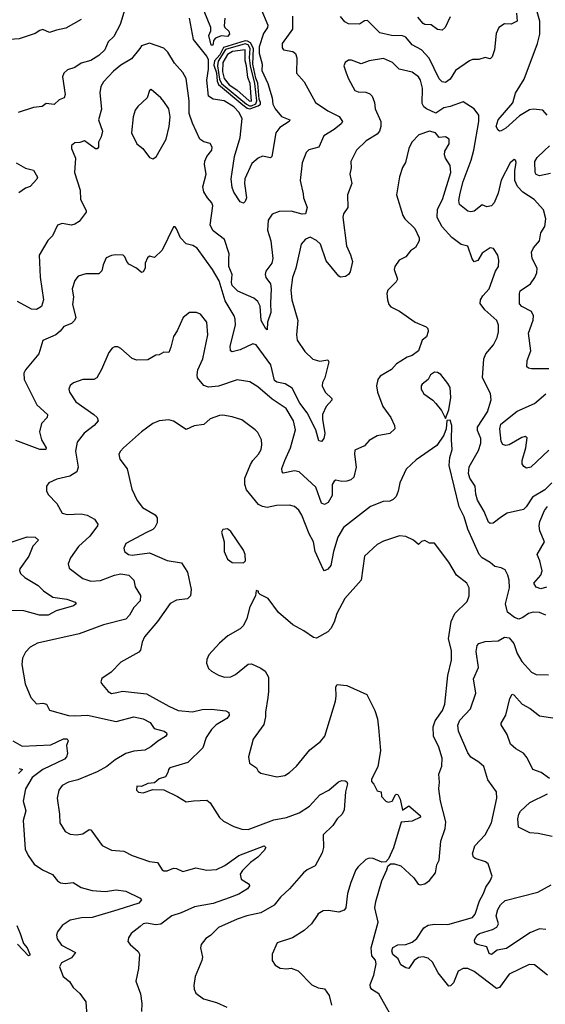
# Model space of a CAD drawing. Extents: x 2133461 to 2293071, y 753526 to 916327.
# Tile 306 of 459: x 2221629 to 2224932, y 885450 to 891635. Entities that reach past the tile are written whole.
import ezdxf

# ---------------------------------------------------------------- set-up
doc = ezdxf.new("R2010")
doc.units = 0

msp = doc.modelspace()

# ---------------------------------------------------------------- linework, layer by layer
at = {"layer": '0CON10XD'}
for points in [[(2222917.5, 891645), (2222913.6, 891596.4), (2222917.5, 891585), (2222942.9, 891562.9), (2222947.3, 891545), (2222935, 891528.5), (2222895, 891532.9), (2222860.1, 891519.9), (2222847.5, 891505), (2222843.8, 891483.8), (2222843.3, 891475), (2222833.1, 891475), (2222817.1, 891535), (2222829.1, 891565), (2222829.2, 891585), (2222769.3, 891735)], [(2222291.7, 891708.2), (2222260, 891605), (2222220.7, 891529.3), (2222185.6, 891495), (2222163.8, 891445), (2222125, 891410), (2222075, 891378.9), (2222015, 891362.7), (2221975, 891334.6), (2221929.9, 891320.1), (2221905, 891300), (2221897.3, 891275), (2221913.6, 891165), (2221907.5, 891145), (2221877.7, 891132.3), (2221845, 891102.2), (2221795, 891109.2), (2221770.8, 891089.2), (2221715.7, 891084.3), (2221618.3, 891051.7)], [(2223143.9, 891705), (2223188.8, 891601.2), (2223185.4, 891585), (2223161.8, 891548.2), (2223132.8, 891465), (2223133.4, 891425), (2223152.1, 891355), (2223151.1, 891315), (2223187.9, 891235), (2223215.5, 891145), (2223219.1, 891105), (2223233.6, 891075), (2223275, 891027.1), (2223325.7, 891005), (2223322, 890995), (2223263.3, 890956.8), (2223238.1, 890925), (2223214.3, 890775.7), (2223205, 890768), (2223155, 890777.3), (2223127.1, 890765), (2223087.9, 890732.1), (2223044.4, 890635), (2223041.9, 890605), (2223053.8, 890516.2), (2223045, 890493.8), (2223035, 890483.3), (2223015, 890490), (2222975, 890552.5), (2222965, 890580), (2222957.5, 890635), (2222978.8, 890775), (2223015.4, 890895), (2223026.6, 891015), (2223006.1, 891055), (2222975, 891088.1), (2222914, 891125), (2222844.7, 891134.7), (2222815.4, 891155.4), (2222804.7, 891255), (2222816, 891325), (2222815, 891383.3), (2222804.6, 891405), (2222720, 891510), (2222696.8, 891645)], [(2224752.2, 891675), (2224756.2, 891625), (2224717, 891607), (2224675, 891609.2), (2224639.2, 891585), (2224622.6, 891547.4), (2224612.2, 891445), (2224599.1, 891400.9), (2224585, 891390), (2224555, 891398), (2224515.4, 891384.6), (2224475, 891384.5), (2224455, 891377.5), (2224367.8, 891315), (2224335, 891261.9), (2224305, 891240), (2224284.5, 891244.5), (2224265, 891264), (2224202.9, 891392.9), (2224155, 891446.4), (2224096.2, 891476.2), (2224055, 891525.6), (2224035, 891534.3), (2223965, 891535.5), (2223892.2, 891552.2), (2223815, 891628.9), (2223795, 891626.9), (2223763.5, 891606.5), (2223695, 891609.2), (2223672.5, 891622.5), (2223644.7, 891654.7)], [(2224944.5, 891035), (2224916, 891066), (2224855, 891072.7), (2224832.3, 891067.7), (2224769.4, 891030.6), (2224685, 890953.8), (2224655, 890936.4), (2224645, 890934.3), (2224635, 890940.6), (2224624.4, 890964.4), (2224636.2, 891005), (2224727.7, 891112.3), (2224745, 891172.9), (2224798.6, 891261.4), (2224882.3, 891485), (2224897.5, 891545), (2224897.3, 891625), (2224880.4, 891685)], [(2222015, 891636.9), (2221917.9, 891582.1), (2221860.8, 891569.2), (2221815, 891553.8), (2221775, 891573.8), (2221755, 891568), (2221725, 891548), (2221625, 891514), (2221535, 891509.2), (2221465, 891527.5), (2221415, 891555.8), (2221386, 891585), (2221378, 891605), (2221382.5, 891655)], [(2223343.2, 891656.8), (2223342.7, 891575), (2223278.1, 891485), (2223278.3, 891458.3), (2223285.7, 891445.7), (2223345, 891435.8), (2223362.1, 891422.1), (2223370, 891395), (2223368.3, 891298.3), (2223415.8, 891245), (2223488.6, 891115), (2223565, 891062.3), (2223635.8, 891025.8), (2223656.9, 890995), (2223649.8, 890980.2), (2223605.6, 890945), (2223539.6, 890905), (2223508.6, 890835), (2223445, 890818.1), (2223428.9, 890801.1), (2223404.6, 890735), (2223391.4, 890625), (2223409.7, 890540.3), (2223411.9, 890515), (2223435.8, 890455), (2223425.6, 890414.4), (2223405, 890413.5), (2223335, 890432.1), (2223260.2, 890429.8), (2223215, 890413.1), (2223190, 890375), (2223186.2, 890313.8), (2223207.5, 890245), (2223220.4, 890135), (2223213.5, 890106.5), (2223176.5, 890055), (2223172.1, 890035), (2223175.5, 890015), (2223204.6, 889975), (2223209.7, 889945), (2223204.1, 889855), (2223208, 889795), (2223186.7, 889735), (2223185, 889687.5), (2223175, 889693.8), (2223145.5, 889745), (2223141.1, 889835), (2223126.2, 889865), (2223100.6, 889885), (2222999.6, 889929.6), (2222964.9, 889964.9), (2222959.4, 889985), (2222963.2, 890035), (2222942.9, 890085), (2222942.7, 890132.7), (2222945.5, 890165), (2222915, 890254.3), (2222845, 890308.1), (2222825.7, 890345), (2222842.2, 890465), (2222835.6, 890485), (2222808.2, 890515), (2222785, 890554.2), (2222779.1, 890585), (2222800, 890665), (2222790.4, 890725), (2222793.1, 890746.9), (2222805, 890776.2), (2222836, 890815), (2222838, 890835), (2222825, 890856.7), (2222785, 890867.1), (2222760, 890885), (2222714.1, 890984.1), (2222694, 891045), (2222694.6, 891125), (2222674.5, 891265), (2222655, 891302.5), (2222600.8, 891360.8), (2222560.2, 891430.2), (2222534, 891456), (2222445, 891488.1), (2222395, 891470), (2222383.3, 891453.3)], [(2224335, 891651.9), (2224302.5, 891585), (2224285, 891569.2), (2224255, 891572.5), (2224215, 891602.2), (2224175, 891605.6), (2224165, 891611.9), (2224131.8, 891651.8)], [(2223075, 891074.8), (2223127.1, 891092.9), (2223141.7, 891105), (2223143, 891115), (2223134.1, 891135), (2223125.9, 891235.9), (2223112.8, 891267.2), (2223094.2, 891355), (2223097.2, 891455), (2223079, 891489), (2223060.8, 891500.8), (2223045, 891502.2), (2222908.9, 891461.1), (2222885.6, 891414.4), (2222852.8, 891377.2), (2222848.7, 891348.7), (2222865, 891300.3), (2222869.6, 891249.6), (2222878.8, 891228.8), (2223030.5, 891100.5), (2223059.2, 891079.2), (2223075, 891074.8)], [(2223072.9, 891092.9), (2223085, 891093.2), (2223112.8, 891107.2), (2223118.4, 891125), (2223105.5, 891235), (2223078.8, 891345), (2223073.1, 891395), (2223077, 891455), (2223065, 891476.1), (2223045, 891482.4), (2222922.7, 891447.3), (2222876.7, 891375), (2222872, 891345), (2222885, 891261.4), (2222897.7, 891235), (2223055, 891103.3), (2223072.9, 891092.9)], [(2222383.3, 891453.3), (2222331.5, 891388.5), (2222265, 891350), (2222218.9, 891311.1), (2222155, 891245.4), (2222139.4, 891215), (2222131.4, 891175), (2222142.1, 891072.1), (2222124.6, 891005), (2222148.4, 890935), (2222141, 890899), (2222123.9, 890865), (2222124.5, 890835), (2222115, 890823.9), (2222105, 890823.9), (2222035, 890873.8), (2222006.9, 890863.1), (2221975, 890861.4), (2221954.4, 890845.6), (2221954.4, 890825), (2221978.8, 890765), (2221972.5, 890675), (2222007.9, 890565), (2222010.9, 890505), (2222046.6, 890436.6), (2222045.8, 890425), (2222001.9, 890368.1), (2221975, 890349.5), (2221954.5, 890344.5), (2221895, 890355.5), (2221866.2, 890343.8), (2221833.8, 890276.2), (2221805, 890247.1), (2221751.1, 890155), (2221757.3, 890017.3), (2221778.4, 889875), (2221766.4, 889833.6), (2221735, 889815.3), (2221703, 889817), (2221615, 889864.6)], [(2223085, 891123.8), (2223078.1, 891235), (2223062.5, 891272.5), (2223055, 891346), (2223045.6, 891375.6), (2223045.5, 891445), (2222966, 891435), (2222935, 891416.2), (2222904.8, 891365), (2222903, 891307), (2222913.6, 891265), (2222944.8, 891225), (2222994.2, 891194.2), (2223070.5, 891125), (2223085, 891123.8)], [(2224955, 889442.5), (2224845, 889441.1), (2224825.6, 889445.6), (2224816, 889455), (2224818.1, 889495), (2224841.5, 889555), (2224827.3, 889665), (2224855, 889747.5), (2224858.6, 889775), (2224845, 889800.8), (2224785, 889832.5), (2224770.3, 889850.3), (2224769.7, 889915), (2224775, 889932.5), (2224838.5, 889975), (2224867.1, 890015), (2224879.4, 890045), (2224881.1, 890075), (2224849.2, 890135), (2224845.4, 890175), (2224858.3, 890201.7), (2224896.5, 890245), (2224903.9, 890296.1), (2224929.1, 890335), (2224936.4, 890385), (2224921.5, 890441.5), (2224861.9, 890505), (2224791.2, 890551.2), (2224757, 890587), (2224741.1, 890625), (2224740, 890685), (2224748.6, 890738.6), (2224745, 890752.5), (2224736.1, 890756.1), (2224710.8, 890735), (2224655, 890626), (2224636.4, 890545), (2224610.5, 890485), (2224595, 890465.7), (2224565, 890460), (2224535, 890472), (2224485, 890432.9), (2224465, 890428.6), (2224445, 890432.5), (2224392, 890475), (2224388.8, 890498.8), (2224397.3, 890545), (2224415, 890617.5), (2224467.1, 890752.9), (2224484, 890815), (2224514.6, 890995), (2224514.4, 891035), (2224485, 891076), (2224415, 891118.6), (2224335, 891089.6), (2224295, 891081.8), (2224245, 891048.4), (2224185, 891075.5), (2224168.4, 891088.4), (2224157.6, 891107.6), (2224160.5, 891205), (2224146.8, 891255), (2224134.5, 891275), (2224096.2, 891305), (2224014.7, 891324.7), (2223971.4, 891365), (2223915, 891391.5), (2223825, 891376.2), (2223775, 891358.1), (2223715, 891380.8), (2223695, 891381.2), (2223675, 891366.7), (2223666, 891345), (2223680.9, 891300.9), (2223695, 891262.5), (2223735, 891190), (2223755, 891182.2), (2223805, 891179.6), (2223828.8, 891168.8), (2223843.9, 891153.9), (2223859.5, 891115), (2223863.1, 891075), (2223898, 890995), (2223899.5, 890965), (2223890.6, 890935), (2223874.4, 890915), (2223806.3, 890873.7), (2223745.5, 890814.5), (2223709.2, 890745), (2223712, 890705), (2223704.2, 890665), (2223715.8, 890605), (2223688, 890535), (2223690.8, 890455), (2223664.3, 890415), (2223660, 890395), (2223682.5, 890215), (2223708.5, 890158.5), (2223720.8, 890115), (2223705, 890050), (2223695, 890033.3), (2223677.3, 890022.7), (2223645, 890017.5), (2223635, 890024.3), (2223555, 890120.8), (2223520, 890225), (2223495, 890247.9), (2223455, 890268.5), (2223424.6, 890255.4), (2223396.9, 890225), (2223363.8, 890075), (2223342.3, 890015), (2223332.9, 889935), (2223339.1, 889875), (2223376.5, 889745), (2223368.1, 889655), (2223372.8, 889622.8), (2223421.2, 889551.2), (2223471.7, 889501.7), (2223515, 889490.8), (2223565, 889498), (2223570.8, 889485), (2223545.7, 889385), (2223531.4, 889355), (2223530.6, 889335), (2223548.6, 889295), (2223591.2, 889255), (2223591.2, 889245), (2223554.6, 889205), (2223532.5, 889155), (2223531.8, 889125), (2223547, 889035), (2223540.9, 889005), (2223525, 888985.5), (2223509.4, 888989.4), (2223489.2, 889059.1), (2223435.2, 889165.2), (2223388.4, 889225), (2223340.3, 889320.3), (2223297.1, 889347.1), (2223245, 889358.7), (2223229.4, 889369.4), (2223206.6, 889466.6), (2223115, 889591.9), (2223095, 889597.8), (2223015, 889560), (2222965, 889548), (2222954.3, 889554.3), (2222950.8, 889585), (2222984.6, 889715), (2222983.8, 889753.8), (2222976.4, 889775), (2222919.5, 889869.5), (2222882, 889995), (2222840, 890065), (2222745, 890199.2), (2222717, 890217), (2222675, 890227.5), (2222640, 890265), (2222615, 890321.2), (2222605, 890333.3), (2222595, 890333.3), (2222525, 890186.7), (2222475, 890141.2), (2222445, 890148.8), (2222431.2, 890138.8), (2222416.7, 890105), (2222416.4, 890073.6), (2222405, 890050), (2222395, 890047.5), (2222363.6, 890073.6), (2222315, 890098.8), (2222301.2, 890115), (2222290, 890145), (2222278.8, 890155), (2222231.7, 890158.3), (2222205, 890154.4), (2222171.8, 890138.2), (2222153.1, 890095), (2222145, 890056.7), (2222125, 890038), (2222045, 890037.8), (2221995.6, 890024.4), (2221975, 889996.7), (2221958, 889945), (2221967.3, 889892.7), (2221961.2, 889845), (2221981.2, 889765), (2221974, 889745), (2221955, 889726.2), (2221905, 889708), (2221882.2, 889677.8), (2221855, 889656), (2221775, 889618.8), (2221748.2, 889535), (2221665.4, 889434.6), (2221654.3, 889415), (2221655.7, 889375), (2221736.2, 889215), (2221802.7, 889155), (2221801.1, 889135), (2221765, 889098), (2221753.4, 889046.6), (2221765.8, 888995.8), (2221795.8, 888945), (2221793.3, 888935), (2221755, 888934.6), (2221605, 888992)], [(2222465, 890761.2), (2222485.8, 890774.2), (2222549.4, 890885), (2222568.5, 890965), (2222574.7, 891025), (2222566, 891075), (2222535, 891120), (2222515.8, 891145), (2222455, 891196.7), (2222445, 891190), (2222430, 891145), (2222370.2, 891089.8), (2222354, 891066), (2222341.8, 891025), (2222331.1, 890925), (2222365.4, 890855.4), (2222402.9, 890825), (2222445, 890770), (2222465, 890761.2)], [(2224974, 888725), (2224928.8, 888681.2), (2224850.8, 888635), (2224812.7, 888575), (2224795, 888558.5), (2224693.3, 888535), (2224657.3, 888512.7), (2224605, 888472), (2224585, 888470), (2224575, 888478.8), (2224547.5, 888545), (2224506.7, 888616.8), (2224494.7, 888655), (2224490.7, 888705), (2224458.4, 888755), (2224448.7, 888785), (2224453.2, 888826.8), (2224512.2, 888927.7), (2224528, 888975), (2224527.9, 889005), (2224506.5, 889055), (2224505.5, 889075), (2224569.1, 889170.9), (2224592.4, 889247.6), (2224586.9, 889286.9), (2224537.3, 889385), (2224546.2, 889505), (2224559.1, 889535), (2224607.6, 889592.4), (2224630.6, 889639.4), (2224638.5, 889675), (2224637.5, 889715), (2224626.7, 889745), (2224551.5, 889811.5), (2224522, 889852), (2224524.5, 889875), (2224539.4, 889900.6), (2224579.1, 889945), (2224618.6, 890055), (2224637.1, 890085), (2224640, 890125), (2224634, 890155), (2224607, 890197), (2224585, 890202), (2224535, 890168.9), (2224508.3, 890121.7), (2224485, 890113.8), (2224472.2, 890132.2), (2224445, 890211.4), (2224403.7, 890223.6), (2224345, 890267.1), (2224284.1, 890334.1), (2224251.9, 890391.9), (2224254.2, 890445), (2224286, 890505), (2224337.5, 890675), (2224335, 890718.8), (2224304.5, 890765), (2224299.1, 890785), (2224301.5, 890808.5), (2224327.8, 890855), (2224328.1, 890885), (2224305, 890898.9), (2224265, 890894.4), (2224243.1, 890925), (2224205, 890933.8), (2224137.8, 890912.2), (2224092.3, 890865), (2224074.6, 890825), (2224052.9, 890737.1), (2224034.4, 890705.6), (2224015, 890647.5), (2223997.1, 890535), (2224036, 890405), (2224048.8, 890385), (2224113.2, 890323.2), (2224138.6, 890265), (2224139.4, 890245), (2224116.6, 890203.4), (2224085, 890183.8), (2224055, 890146.2), (2224013.3, 890125), (2223986.7, 890085), (2223982.5, 890065), (2224002.5, 890005), (2223995, 889988.8), (2223942.9, 889935), (2223937.1, 889915), (2223940, 889875), (2223948.6, 889845), (2223960.4, 889830.4), (2224015, 889804.3), (2224115, 889735.8), (2224182.5, 889705), (2224193.3, 889695), (2224196.4, 889676.4), (2224185, 889643.3), (2224158.3, 889621.7), (2224135.4, 889554.6), (2224095, 889525.7), (2224065, 889515.6), (2224025, 889490.5)], [(2224965, 890669.3), (2224895, 890653.3), (2224875, 890661.8), (2224867.6, 890675), (2224865.7, 890745), (2224880.6, 890769.4), (2224926.4, 890813.6), (2224957.9, 890842.1)], [(2221605.6, 890735.6), (2221665, 890702), (2221715, 890690), (2221741.2, 890645), (2221737.3, 890632.7), (2221693.6, 890586.4), (2221665, 890576.7), (2221623, 890547)], [(2224025, 889490.5), (2223996.8, 889473.2), (2223965, 889437.5), (2223894.1, 889395.9), (2223879.4, 889375), (2223870.8, 889335), (2223877.1, 889295), (2223910.6, 889205), (2223960.6, 889135), (2223984.2, 889085), (2223985.7, 889064.3), (2223954.3, 889035.7), (2223875, 889020), (2223825, 888992.5), (2223795, 888957.5), (2223735, 888930), (2223732, 888905), (2223744.2, 888825), (2223728.9, 888761.1), (2223710, 888745), (2223684.3, 888735.7), (2223653.2, 888733.2), (2223615, 888742), (2223605, 888736.2), (2223592.9, 888715), (2223593.3, 888645), (2223568.4, 888601.6), (2223545, 888590), (2223525, 888598.1), (2223489.2, 888699.2), (2223385.3, 888795.3), (2223355, 888800.9), (2223285, 888786.2), (2223278, 888795), (2223276.9, 888815), (2223295, 888866.7), (2223331.5, 888945), (2223361.7, 889058.3), (2223350, 889115), (2223302.8, 889192.8), (2223215, 889251.8), (2223125, 889329.5), (2223075, 889360.5), (2222995, 889373.3), (2222878.1, 889331.9), (2222815, 889326.4), (2222785, 889337.8), (2222746.7, 889385), (2222743.1, 889405), (2222747.7, 889435), (2222778.8, 889505), (2222810.6, 889655), (2222805.7, 889735), (2222765.5, 889785.5), (2222740, 889795), (2222695, 889795.8), (2222655.8, 889765), (2222619.1, 889680.9), (2222596, 889645), (2222578.3, 889578.3), (2222565, 889543.3), (2222535, 889546.2), (2222505, 889530), (2222485, 889526.7), (2222435, 889498), (2222365, 889495.7), (2222335, 889507.5), (2222265, 889570), (2222245, 889580), (2222225, 889580), (2222208.8, 889571.2), (2222189.2, 889545), (2222143, 889437), (2222114.2, 889385.8), (2222095, 889374.2), (2222025, 889374.2), (2221967, 889353), (2221945, 889336.2), (2221937.5, 889315), (2221942.5, 889295), (2221980.6, 889235), (2222095.4, 889155.4), (2222115.8, 889135), (2222121.4, 889115), (2222097.1, 889085), (2222033.1, 889036.9), (2221989.1, 888980.9), (2221978.6, 888925), (2221995.8, 888825), (2221988.8, 888795), (2221943.2, 888766.8), (2221861.7, 888748.3), (2221812.5, 888725), (2221796.4, 888703.6), (2221796.2, 888675), (2221808.3, 888651.7), (2221861.2, 888595), (2221895.9, 888535.9), (2221926.1, 888526.1), (2222015, 888530.6), (2222053.4, 888523.4), (2222097.8, 888497.8), (2222120, 888465), (2222118.6, 888455), (2222070.2, 888389.8), (2221998.1, 888325), (2221947.1, 888255), (2221932.3, 888217.7), (2221940.5, 888190.5), (2222026.2, 888125), (2222075, 888107.9), (2222137.4, 888112.6), (2222223.8, 888145), (2222265, 888152.9), (2222313.8, 888145), (2222346, 888115), (2222355, 888072.5), (2222387.3, 888017.3), (2222385, 887984.2), (2222345, 887942.9), (2222319.6, 887895), (2222295, 887868.8), (2222155, 887832.9), (2222003.3, 887776.7), (2221740.7, 887719.3), (2221695, 887694), (2221665, 887661.2), (2221645.8, 887624.2), (2221642.9, 887585), (2221663, 887463), (2221698.1, 887378.1), (2221735, 887338), (2221775, 887340.8), (2221797.1, 887335), (2221815, 887298), (2221934.5, 887264.5), (2221975, 887261.1), (2222055, 887266.7), (2222235, 887226), (2222345, 887254.7), (2222405, 887243.9), (2222449.6, 887219.6), (2222472.8, 887182.7), (2222536.2, 887166.2), (2222550.4, 887155), (2222552.5, 887145), (2222545, 887131.3), (2222496.7, 887103.3), (2222452.7, 887067.3), (2222415, 887046.8), (2222345, 887039.3), (2222295, 887025.4), (2222229.4, 886985), (2222176.4, 886943.6), (2222115, 886910), (2221995, 886860.6), (2221935, 886844.4), (2221896.3, 886823.7), (2221874.3, 886795), (2221864.4, 886745.6), (2221879.4, 886645), (2221880.3, 886590.3), (2221915, 886536.2), (2221945, 886518), (2221985, 886514.2), (2222025, 886520.8), (2222065, 886547.5), (2222075, 886546), (2222146.8, 886446.8), (2222205, 886418), (2222282.7, 886412.7), (2222335, 886384), (2222445, 886347.1), (2222495, 886340), (2222524, 886295), (2222535, 886289.2), (2222555, 886288.6), (2222595.6, 886304.4), (2222615, 886302.2), (2222654.3, 886284.3), (2222685, 886293.3), (2222735, 886307.5), (2222805, 886291.8), (2222865, 886296.2), (2222919, 886321), (2223005, 886384.1), (2223165, 886446.2), (2223175.6, 886435), (2223165, 886415.6), (2223125, 886373.8), (2223078.9, 886341.1), (2223028.9, 886291.1), (2223013.4, 886266.6), (2223020, 886235), (2223071.2, 886205), (2223072, 886195), (2223060, 886175), (2223005, 886142.1), (2222945, 886118.9), (2222845, 886084), (2222727.4, 886062.6), (2222644.3, 886025), (2222584.2, 886005.8), (2222515, 885953.1), (2222485, 885948.4), (2222425, 885958.8), (2222405, 885954.4), (2222385, 885939.4), (2222330, 885895), (2222313.2, 885866.8), (2222308.8, 885845), (2222323.3, 885825), (2222372.5, 885782.5), (2222380.8, 885765), (2222375.7, 885674.3), (2222358.8, 885595), (2222388.8, 885515), (2222395.8, 885455), (2222394, 885405)], [(2224305, 889130), (2224326.1, 889183.9), (2224338.8, 889261.2), (2224333.6, 889323.6), (2224320.3, 889350.3), (2224275, 889406), (2224255, 889419.2), (2224235, 889420.8), (2224210.8, 889405), (2224195, 889374), (2224159.2, 889345), (2224152.9, 889335), (2224152.9, 889315), (2224168, 889285), (2224226.2, 889245), (2224243.9, 889223.9), (2224279.4, 889179.4), (2224305, 889130)], [(2224955, 888930.8), (2224842, 888825), (2224815, 888816.9), (2224797.5, 888827.5), (2224787.1, 888845), (2224786.7, 888865), (2224810, 888945), (2224819.1, 889009.1), (2224806.4, 889016.4), (2224785, 889011.1), (2224705, 888963.6), (2224685, 888960.4), (2224666, 888966), (2224655.3, 888985.3), (2224647.1, 889065), (2224653.2, 889095), (2224755, 889176.4), (2224865, 889223.8), (2224936.5, 889285)], [(2224935.8, 887895), (2224895, 887910.5), (2224855, 887912.1), (2224826.2, 887905), (2224790.9, 887879.1), (2224765, 887870), (2224739.1, 887879.1), (2224695, 887913.8), (2224682.2, 887965), (2224706.9, 888065), (2224705.6, 888115), (2224697.1, 888145), (2224679.1, 888179.1), (2224655, 888192.5), (2224615, 888199.4), (2224585.3, 888225.3), (2224535, 888254.6), (2224515.5, 888275), (2224446, 888435), (2224421.9, 888511.9), (2224390.8, 888575), (2224328.5, 888835), (2224331.6, 888885), (2224347.5, 888935), (2224342.2, 888995), (2224345.7, 889085), (2224335, 889120), (2224312.5, 889117.5), (2224309.2, 889065), (2224295.5, 889024.5), (2224250.4, 888959.6), (2224120.2, 888869.8), (2224058.6, 888811.4), (2224018.9, 888725), (2224006.6, 888673.4), (2223995, 888640), (2223975, 888620), (2223955, 888611.1), (2223912.7, 888607.3), (2223833.8, 888576.2), (2223664.5, 888445), (2223627.7, 888385), (2223601.8, 888295), (2223585, 888206), (2223565, 888183.8), (2223545, 888173.3), (2223535, 888182.5), (2223485.5, 888295), (2223476.2, 888355), (2223448.2, 888405), (2223402.6, 888522.6), (2223383.2, 888553.2), (2223355, 888576), (2223325, 888586), (2223242.3, 888582.3), (2223185, 888571.4), (2223155, 888576), (2223130.2, 888590.2), (2223055, 888682.5), (2223043.3, 888715), (2223043.1, 888755), (2223078.6, 888841.4), (2223094.4, 888865.6), (2223128.6, 888905), (2223145.7, 888935), (2223151.4, 888965), (2223148.6, 888995), (2223125, 889041.2), (2223108.9, 889058.9), (2223025, 889120.6), (2222965, 889140), (2222905, 889150), (2222885, 889147.8), (2222825, 889128.6), (2222785, 889091.2), (2222725, 889084), (2222675, 889061.2), (2222595, 889112), (2222565, 889122), (2222505, 889114.2), (2222465, 889098), (2222394.5, 889045.5), (2222281.2, 888945), (2222261.2, 888925), (2222252, 888905), (2222258.8, 888875), (2222305, 888812.5), (2222332.9, 888685), (2222366, 888615), (2222399.7, 888569.7), (2222480, 888525), (2222492, 888505), (2222492, 888475), (2222478.6, 888445), (2222465, 888431.4), (2222426.2, 888413.8), (2222295.8, 888344.2), (2222284, 888315), (2222288, 888295), (2222313.3, 888275), (2222335, 888271.9), (2222445, 888285.7), (2222555, 888237.1), (2222645, 888224), (2222683.1, 888165), (2222705.8, 888055), (2222701.2, 888015), (2222684.1, 887995.9), (2222615, 887989.2), (2222575, 887967.5), (2222495.3, 887854.7), (2222412.6, 887757.4), (2222397.5, 887725), (2222387.5, 887675), (2222378.2, 887661.8), (2222265, 887599.2), (2222204.3, 887535.7), (2222144.4, 887495.6), (2222138.8, 887475), (2222142, 887465), (2222184, 887415), (2222205, 887401.9), (2222239.3, 887409.3)], [(2224939.1, 888070.9), (2224905, 888060), (2224875, 888069.8), (2224860.9, 888095), (2224904.2, 888145), (2224913, 888173), (2224898.8, 888235), (2224882.1, 888275), (2224928.2, 888355), (2224898.8, 888425), (2224893.8, 888455), (2224898.1, 888481.9), (2224927.5, 888552.5), (2224945, 888576.2)], [(2221575, 888351.9), (2221675, 888385.4), (2221725, 888384.3), (2221746.7, 888365), (2221712.2, 888327.7), (2221685.4, 888265), (2221629.5, 888185), (2221626.7, 888175), (2221634.5, 888155), (2221661.4, 888131.4), (2221745, 888080.4), (2221778, 888048), (2221836.9, 888006.9), (2221925, 887994.5), (2221976.7, 887975), (2221983.3, 887965), (2221967, 887953), (2221858.9, 887921.1), (2221806.7, 887895), (2221754.1, 887894.1), (2221655, 887922.3), (2221565, 887924.4)], [(2224000.5, 885310.5), (2223885.7, 885515), (2223842.7, 885542.7), (2223833.8, 885555), (2223832, 885575), (2223855, 885633.3), (2223868.5, 885705), (2223865, 885726.7), (2223842, 885755), (2223838.1, 885805), (2223881.9, 885965), (2223861.4, 886055), (2223867.1, 886095), (2223905.8, 886225), (2223936.7, 886295), (2223943, 886317), (2223958.3, 886331.7), (2223985, 886332.5), (2224025, 886320), (2224106.7, 886245), (2224132.5, 886205), (2224145, 886200), (2224175, 886206.7), (2224205, 886226.7), (2224242, 886275), (2224250.8, 886325), (2224264.3, 886355), (2224275.7, 886475), (2224302, 886555), (2224306.2, 886595), (2224274.2, 886725), (2224262.4, 886802.4), (2224268, 886845), (2224263.9, 886895), (2224282, 886945), (2224284.1, 886995), (2224263.5, 887065), (2224230, 887135), (2224226.5, 887193.5), (2224240.5, 887229.5), (2224286.2, 887295), (2224300.4, 887335), (2224318.8, 887515), (2224342.4, 887612.4), (2224341.8, 887671.8), (2224324.5, 887745), (2224341.5, 887855), (2224364.6, 887905.4), (2224440.5, 887979.5), (2224454.4, 888015), (2224454.4, 888065), (2224440, 888095), (2224375, 888146.2), (2224326.3, 888226.3), (2224235, 888346.2), (2224205, 888346.7), (2224175, 888363.3), (2224155, 888356), (2224135, 888338), (2224104.5, 888364.5), (2224055, 888389.2), (2224015, 888392.5), (2223915, 888360), (2223875, 888338), (2223795.7, 888264.3), (2223775.4, 888114.6), (2223671.9, 887998.1), (2223621.9, 887905), (2223605, 887851.2), (2223585, 887811.2), (2223565, 887789.2), (2223495, 887750), (2223475, 887754), (2223415, 887796.7), (2223344.4, 887834.4), (2223255, 887910), (2223189.7, 887999.7), (2223140, 888025), (2223130, 888035), (2223130, 888045), (2223115, 888050), (2223110, 888015), (2223075, 887947.5), (2223055.8, 887874.2), (2223035, 887830), (2223015, 887808.8), (2222936.7, 887765), (2222885, 887718.8), (2222818, 887645), (2222804, 887615), (2222802.3, 887592.3), (2222815, 887560), (2222833.2, 887543.2), (2222877.6, 887517.6), (2222915, 887504.4), (2222955, 887507.8), (2222985, 887521.9), (2223065, 887586), (2223085, 887587.5), (2223145, 887562), (2223171.7, 887541.7), (2223192, 887505), (2223193.1, 887415), (2223187.5, 887377.5), (2223173.1, 887285), (2223174.3, 887255), (2223162.5, 887207.5), (2223096, 887115), (2223066.2, 887005), (2223073.8, 886965), (2223116.7, 886935), (2223126.7, 886915), (2223145, 886902), (2223245, 886879.2), (2223295, 886888), (2223325, 886906), (2223367.5, 886945), (2223451.3, 887048.7), (2223520.3, 887099.7), (2223545.5, 887135), (2223612.7, 887355), (2223617.7, 887385), (2223615.6, 887444.4), (2223625, 887458), (2223685, 887452.2), (2223811.4, 887395), (2223861.5, 887295), (2223876.6, 887243.4), (2223883.6, 887186.4), (2223896.9, 887045), (2223878.9, 886941.1), (2223840, 886865), (2223839.3, 886849.3), (2223853.6, 886833.6), (2223875, 886790), (2223900, 886785), (2223902.5, 886755), (2223930, 886725), (2223945, 886720), (2223970, 886725), (2223990, 886765), (2223995, 886770), (2224005, 886767.5), (2224019.3, 886739.3), (2224035, 886670), (2224075, 886697.5), (2224145.9, 886635.9), (2224147.5, 886625), (2224095, 886600), (2224027, 886593), (2223977.7, 886432.3), (2223947, 886363), (2223930, 886345), (2223905, 886342.5), (2223850, 886365), (2223825, 886368.8), (2223805, 886358.8), (2223755, 886313.3), (2223742, 886295), (2223710, 886215), (2223688.6, 886145), (2223677.5, 886055), (2223668.7, 886041.3), (2223635, 886028.6), (2223569.7, 886039.7), (2223535, 886037.5), (2223505, 886018.8), (2223497.5, 886007.5), (2223462.5, 885955), (2223416.3, 885913.7), (2223343.6, 885866.4), (2223246.9, 885835), (2223215.8, 885764.2), (2223215.7, 885725), (2223234.2, 885695), (2223265, 885676.5), (2223305, 885671.9), (2223335, 885677.5), (2223379.7, 885659.7), (2223465, 885572), (2223505, 885554.2), (2223545, 885546), (2223574, 885505), (2223588, 885445)], [(2223035, 888222.5), (2223047.5, 888235), (2223046.2, 888275), (2223035, 888302.5), (2222955, 888420), (2222935, 888436.7), (2222905, 888432.5), (2222897.5, 888415), (2222913.8, 888355), (2222914.2, 888295), (2222934, 888245), (2222965, 888225.8), (2223035, 888222.5)], [(2224945, 885632.5), (2224865, 885698), (2224830.3, 885699.7), (2224705, 885638.6), (2224645, 885556), (2224625, 885548), (2224486, 885655), (2224445, 885673.8), (2224415, 885675.3), (2224385, 885657.1), (2224354.4, 885585), (2224336, 885565), (2224325, 885562.9), (2224257.8, 885647.8), (2224224, 885715), (2224195, 885739.7), (2224165, 885747.4), (2224135, 885744.1), (2224108.5, 885725), (2224075, 885673.8), (2224055, 885678), (2224025, 885698), (2224006.7, 885735), (2223973.3, 885763.3), (2223966.9, 885785), (2223973.7, 885806.3), (2224005, 885823.2), (2224055, 885824.6), (2224095, 885840), (2224125, 885863.3), (2224169.8, 885930.2), (2224195, 885946.4), (2224235, 885953.2), (2224319.9, 885950.1), (2224475, 885995.7), (2224491.1, 886015), (2224519.5, 886100.5), (2224544.1, 886145), (2224557.5, 886185), (2224585.6, 886225), (2224597.5, 886255), (2224573, 886333), (2224555.5, 886345.5), (2224492, 886365), (2224480, 886375), (2224475.6, 886395), (2224490, 886445), (2224555, 886514.4), (2224595, 886588.8), (2224628, 886745), (2224626, 886785), (2224570.3, 886860.3), (2224545, 886943.3), (2224515, 886971.2), (2224465, 887002), (2224445, 887030), (2224387.3, 887165), (2224383.4, 887203.4), (2224395.4, 887235), (2224462.1, 887305), (2224495.6, 887405), (2224480.5, 887495), (2224512.2, 887565), (2224498.5, 887665), (2224505, 887703.3), (2224515, 887715.7), (2224555, 887728.9), (2224635, 887733.3), (2224675, 887755.8), (2224705, 887752.5), (2224735, 887716.2), (2224755, 887653.8), (2224783.7, 887603.7), (2224845, 887536), (2224875, 887521.4), (2224951.3, 887518.7)], [(2222239.3, 887409.3), (2222275, 887417.1), (2222425, 887400.5), (2222565, 887321.9), (2222625.6, 887295.6), (2222715, 887287.3), (2222775, 887301.1), (2222835, 887303.2), (2222925, 887293.1), (2222942.9, 887282.9), (2222944.3, 887265), (2222930, 887245), (2222862.5, 887205), (2222833.8, 887176.2), (2222800, 887125), (2222778.9, 887061.1), (2222685, 886968.1), (2222573.3, 886935), (2222563.3, 886925), (2222560, 886905), (2222545, 886878.8), (2222505, 886866.7), (2222475, 886840), (2222433.9, 886836.1), (2222395, 886817.5), (2222365, 886820), (2222363.8, 886795), (2222375, 886783.3), (2222405, 886777.5), (2222465, 886800), (2222535, 886796.7), (2222620, 886755), (2222675, 886720.8), (2222721.3, 886728.7), (2222805, 886731.2), (2222825.8, 886715.8), (2222885, 886622.5), (2222909.5, 886599.5), (2222975, 886566), (2223025, 886550.8), (2223065, 886547.5), (2223225, 886607.9), (2223305, 886623.5), (2223385, 886653.5), (2223450, 886695), (2223514.7, 886765.3), (2223571.4, 886795), (2223632.7, 886847.3), (2223654.3, 886855.7), (2223675, 886854.4), (2223685, 886846.9), (2223688.3, 886835), (2223676.9, 886785), (2223668, 886672), (2223655.4, 886644.6), (2223624.5, 886615.5), (2223596.1, 886573.9), (2223535.8, 886515), (2223538, 886435), (2223529.7, 886400.3), (2223485, 886320), (2223435, 886294.3), (2223411.4, 886275), (2223324.3, 886175), (2223267.6, 886122.4), (2223228, 886072), (2223145, 886024), (2223055.4, 886004.6), (2222995.6, 885984.4), (2222877.6, 885932.4), (2222827.4, 885882.6), (2222797.9, 885862.1), (2222770, 885825), (2222766, 885805), (2222777.1, 885745), (2222774.2, 885725), (2222732, 885625), (2222722.7, 885567.3), (2222724.3, 885544.3), (2222735, 885520), (2222784.4, 885484.4), (2222865, 885461.4), (2222931.5, 885431.5)], [(2224958.8, 886868.8), (2224905.4, 886905.4), (2224853.8, 886923.8), (2224817.9, 886997.9), (2224795, 887027.5), (2224746.2, 887055), (2224713.2, 887083.2), (2224693.1, 887145), (2224654.2, 887205), (2224654.2, 887215.8), (2224683.3, 887266.7), (2224708.4, 887371.6), (2224725, 887397.5), (2224735, 887393.8), (2224787.5, 887335), (2224837.9, 887307.9), (2224895, 887261.9), (2225035, 887240.9)], [(2221586.2, 887105), (2221645, 887071.9), (2221825, 887080), (2221903.4, 887116.6), (2221927.9, 887117.9), (2221933.1, 887105), (2221921.9, 887075), (2221928.4, 887025), (2221922.5, 887005), (2221909.4, 886990.6), (2221773.5, 886925), (2221707.3, 886875), (2221665, 886804.2), (2221649.6, 886725), (2221667.3, 886665), (2221650.9, 886605), (2221663.5, 886425), (2221681.9, 886385), (2221719.3, 886329.3), (2221772, 886295), (2221834.2, 886265), (2221866, 886225), (2221885, 886213.3), (2221915, 886209.5), (2221965, 886214.3), (2222015, 886182.5), (2222085, 886164.6), (2222165, 886157.9), (2222235, 886169.5), (2222295, 886160.6), (2222385, 886117.5), (2222393.3, 886105), (2222377.5, 886085), (2222246.2, 886043.8)], [(2221625, 886931.9), (2221645.7, 886925.7), (2221621, 886899)], [(2224975, 886503.6), (2224886.8, 886523.2), (2224835, 886526.5), (2224763.3, 886563.3), (2224760, 886615), (2224766.4, 886645), (2224777, 886663), (2224835, 886718.2), (2224945, 886772.9)], [(2224935, 885919.2), (2224895, 885924.7), (2224835, 885899.4), (2224688.7, 885801.3), (2224630.2, 885789.8), (2224595, 885761.8), (2224579.9, 885769.9), (2224565, 885811.5), (2224504.4, 885825), (2224490, 885835), (2224486.8, 885855), (2224504.6, 885885), (2224518.9, 885895), (2224601.1, 885918.9), (2224627.1, 885935), (2224637.1, 885955), (2224624.4, 886005), (2224633.3, 886045), (2224650, 886075), (2224679.1, 886100.9), (2224885, 886154), (2224969.2, 886200.8)], [(2222246.2, 886043.8), (2222085, 885995.4), (2222016.9, 885993.1), (2221945, 885978.5), (2221896.1, 885943.9), (2221865.8, 885905), (2221859.4, 885885), (2221865, 885861.2), (2221890.9, 885820.9), (2221980, 885775), (2221955, 885742.5), (2221890.7, 885709.3), (2221878, 885685), (2221902.5, 885625), (2221942.3, 885592.3), (2221965.4, 885555), (2222006.8, 885516.8), (2222044.4, 885465), (2222051.1, 885375)], [(2221610, 885945), (2221631.9, 885895), (2221651.5, 885831.5), (2221675, 885804), (2221692, 885765), (2221692.5, 885757.5), (2221684.2, 885755), (2221615, 885826.5)]]:
    msp.add_lwpolyline(points, dxfattribs=at)

doc.saveas('drawing.dxf')
